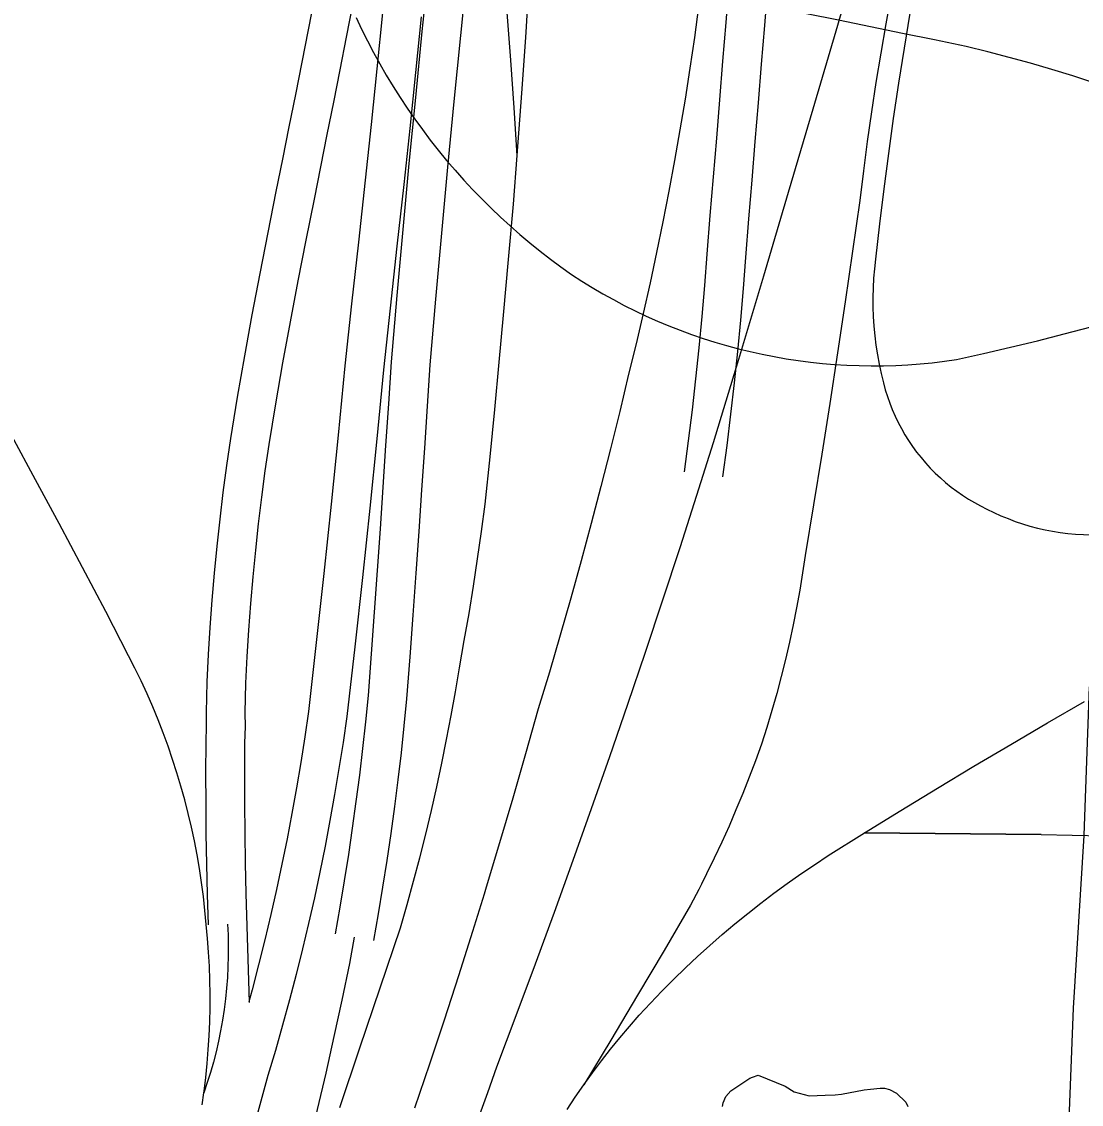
# Model space of a CAD drawing. Extents: x 3677843 to 3715951, y 511991 to 537744.
# Drawn here: x 3690607 to 3691427, y 521655 to 522493 of the extents above; entities that cross this region are included whole.
import ezdxf

# ---------------------------------------------------------------- set-up
doc = ezdxf.new("R2010")
doc.units = 0
doc.layers.add('V-ROAD-CNTR', color=7, linetype='Continuous')
doc.layers.add('V-SITE-VEGE', color=7, linetype='Continuous')

msp = doc.modelspace()

# ---------------------------------------------------------------- linework, layer by layer
at = {"layer": 'V-ROAD-CNTR'}
for points in [[(3691187.08, 522557.07), (3691186.48, 522549.37), (3691184.13, 522519.45), (3691181.75, 522489.54), (3691179.36, 522459.62), (3691176.95, 522429.71), (3691174.51, 522399.8), (3691172.05, 522369.9), (3691169.57, 522340), (3691167.07, 522310.17), (3691165.24, 522285.96), (3691163.17, 522261.63), (3691160.88, 522237.33), (3691158.36, 522213.04), (3691155.61, 522188.79), (3691152.64, 522164.56), (3691149.44, 522140.43)], [(3691256.97, 522554.27), (3691238.22, 522489.55), (3691219.32, 522424.87), (3691200.28, 522360.23), (3691181.08, 522295.64), (3691161.74, 522231.09), (3691142.26, 522166.58), (3691129.36, 522125.97), (3691116.26, 522085.43), (3691102.97, 522044.95), (3691089.47, 522004.53), (3691075.78, 521964.19), (3691061.89, 521923.91), (3691047.8, 521883.69), (3691033.52, 521843.55), (3691019.04, 521803.48), (3691004.36, 521763.48), (3690989.49, 521723.55), (3690974.42, 521683.7), (3690967.47, 521663.76), (3690960.32, 521643.9)], [(3690922.06, 522535.67), (3690916.81, 522484.78), (3690911.71, 522433.73), (3690906.77, 522382.68), (3690901.99, 522331.61), (3690897.38, 522280.55), (3690892.93, 522229.33), (3690890.85, 522196.91), (3690888.74, 522164.67), (3690886.58, 522132.42), (3690884.38, 522100.16), (3690882.13, 522067.91), (3690879.83, 522035.65), (3690877.48, 522003.39), (3690875.1, 521971.31), (3690873.07, 521950.83), (3690870.84, 521930.27), (3690868.41, 521909.72), (3690865.78, 521889.2), (3690862.96, 521868.7), (3690859.95, 521848.23), (3690856.74, 521827.8), (3690853.34, 521807.39), (3690849.74, 521786.95)], [(3690951.93, 522532.84), (3690946.66, 522481.75), (3690941.56, 522430.79), (3690936.64, 522379.84), (3690931.87, 522328.87), (3690927.27, 522277.9), (3690922.84, 522227.07), (3690920.79, 522194.97), (3690918.68, 522162.69), (3690916.52, 522130.39), (3690914.31, 522098.1), (3690912.05, 522065.8), (3690909.75, 522033.49), (3690907.4, 522001.19), (3690904.99, 521968.72), (3690902.91, 521947.73), (3690900.64, 521926.89), (3690898.18, 521906.05), (3690895.52, 521885.25), (3690892.66, 521864.47), (3690889.61, 521843.72), (3690886.36, 521823.01), (3690882.91, 521802.32), (3690879.28, 521781.74)], [(3690965.67, 522119.29), (3690969.54, 522155.83), (3690973.21, 522192.39), (3690976.7, 522228.97), (3690979.99, 522265.57), (3690983.92, 522308.46), (3690987.6, 522351.37), (3690990.61, 522389.08), (3690994.19, 522437.25), (3690997.1, 522480.22), (3690999.75, 522523.21)], [(3691154.22, 522521.81), (3691151.85, 522491.92), (3691149.46, 522462.03), (3691147.04, 522432.14), (3691144.61, 522402.25), (3691142.15, 522372.37), (3691139.67, 522342.49), (3691137.16, 522312.56), (3691135.33, 522288.36), (3691133.29, 522264.31), (3691131.03, 522240.28), (3691128.53, 522216.28), (3691125.82, 522192.3), (3691122.88, 522168.35), (3691119.7, 522144.36)], [(3691279.79, 522513.4), (3691275.68, 522490.78), (3691271.79, 522468.11), (3691268.12, 522445.41), (3691264.66, 522422.67), (3691261.42, 522399.9), (3691258.39, 522377.1), (3691255.59, 522354.27), (3691250.02, 522314.95), (3691244.3, 522275.66), (3691238.41, 522236.38), (3691232.37, 522197.14), (3691226.18, 522157.92), (3691219.82, 522118.74), (3691213.31, 522079.58), (3691211.3, 522066.08), (3691209.09, 522052.61), (3691206.66, 522039.18), (3691204.02, 522025.79), (3691201.17, 522012.45), (3691198.11, 521999.15), (3691194.84, 521985.91), (3691191.35, 521972.72), (3691187.66, 521959.59), (3691183.77, 521946.51), (3691179.66, 521933.51), (3691174.97, 521920.73), (3691170.1, 521908.01), (3691165.05, 521895.36), (3691159.81, 521882.79), (3691154.4, 521870.28), (3691148.8, 521857.85), (3691143.02, 521845.5), (3691137.08, 521833.23), (3691133.05, 521825.19), (3691130.95, 521821.05), (3691124.65, 521808.95), (3691104.23, 521774.08), (3691083.65, 521739.31), (3691062.92, 521704.62), (3691042.04, 521670.03)], [(3690833.78, 522511.39), (3690828.83, 522486.28), (3690823.86, 522461.19), (3690818.89, 522436.11), (3690813.9, 522411.05), (3690808.9, 522386), (3690803.9, 522360.99), (3690797.48, 522329.33), (3690791.27, 522297.57), (3690785.28, 522265.76), (3690779.52, 522233.9), (3690773.98, 522202.02), (3690768.65, 522169.98), (3690765.64, 522149.14), (3690762.89, 522128.35), (3690760.38, 522107.53), (3690758.1, 522086.67), (3690756.07, 522065.79), (3690754.27, 522044.88), (3690752.71, 522023.95), (3690751.39, 522003.01), (3690750.3, 521981.89), (3690749.84, 521958.06), (3690749.96, 521947.67), (3690749.57, 521934.89), (3690749.45, 521911.27), (3690749.51, 521887.79), (3690749.73, 521864.3), (3690750.12, 521840.82), (3690750.68, 521817.35), (3690751.4, 521793.93)], [(3690863.21, 522505.59), (3690858.26, 522480.47), (3690853.29, 522455.36), (3690848.31, 522430.27), (3690843.32, 522405.19), (3690838.32, 522380.12), (3690833.31, 522355.06), (3690826.9, 522323.47), (3690820.73, 522291.91), (3690814.78, 522260.31), (3690809.06, 522228.67), (3690803.55, 522196.98), (3690798.29, 522165.38), (3690795.36, 522145.04), (3690792.65, 522124.59), (3690790.18, 522104.1), (3690787.94, 522083.59), (3690785.94, 522063.05), (3690784.17, 522042.48), (3690782.64, 522021.9), (3690781.34, 522001.29), (3690780.28, 521980.83), (3690779.85, 521957.93), (3690779.96, 521947.37), (3690779.57, 521934.36), (3690779.46, 521911.23), (3690779.51, 521887.96), (3690779.73, 521864.7), (3690780.12, 521841.43), (3690780.67, 521818.16), (3690783.27, 521733.77)], [(3690916.11, 522496.29), (3690911.78, 522453.05), (3690907.35, 522409.81), (3690902.81, 522366.55), (3690897.43, 522318.73), (3690892.15, 522270.96), (3690886.98, 522223.26), (3690881.83, 522169.71), (3690876.42, 522116.06), (3690870.76, 522062.44), (3690864.86, 522008.84), (3690858.69, 521955.08), (3690855.76, 521934.81), (3690852.62, 521914.71), (3690849.26, 521894.65), (3690845.68, 521874.62), (3690841.87, 521854.64), (3690837.84, 521834.7), (3690833.58, 521814.81), (3690829.11, 521794.97), (3690824.41, 521775.18), (3690819.49, 521755.44), (3690814.35, 521735.76), (3690808.99, 521716.14), (3690803.41, 521696.58), (3690797.69, 521677.33), (3690772.65, 521585.41)], [(3690886.25, 522499.25), (3690881.94, 522456.07), (3690877.51, 522412.91), (3690872.99, 522369.8), (3690867.62, 522322.05), (3690862.33, 522274.23), (3690857.13, 522226.32), (3690851.97, 522172.65), (3690846.58, 522119.14), (3690840.93, 522065.65), (3690835.05, 522012.19), (3690828.94, 521958.93), (3690826.09, 521939.27), (3690823.01, 521919.5), (3690819.71, 521899.77), (3690816.18, 521880.08), (3690812.43, 521860.42), (3690808.47, 521840.81), (3690804.28, 521821.25), (3690799.88, 521801.74), (3690795.26, 521782.27), (3690790.42, 521762.86), (3690785.37, 521743.51), (3690782.82, 521734.19)], [(3691130.89, 522504.26), (3691127.62, 522480.35), (3691124.12, 522456.48), (3691120.39, 522432.63), (3691116.44, 522408.83), (3691112.26, 522385.06), (3691107.86, 522361.33), (3691103.23, 522337.64), (3691098.38, 522313.99), (3691093.3, 522290.4), (3691088, 522266.85), (3691082.48, 522243.35), (3691076.73, 522219.91), (3691069.81, 522190.9), (3691062.68, 522161.94), (3691055.33, 522133.04), (3691047.78, 522104.18), (3691040.01, 522075.39), (3691032.02, 522046.65), (3691023.83, 522017.97), (3691015.43, 521989.36), (3691006.81, 521960.8), (3690997.06, 521926.23), (3690987.08, 521891.72), (3690976.88, 521857.28), (3690966.47, 521822.89), (3690964.84, 521817.56), (3690955.84, 521788.58), (3690944.99, 521754.33), (3690933.93, 521720.15), (3690922.65, 521686.03), (3690911.16, 521651.99)], [(3690990.61, 522389.08), (3690988.16, 522425.94), (3690985.51, 522462.78), (3690982.67, 522499.61)], [(3691485.18, 522428.18), (3691469.12, 522434.1), (3691452.98, 522439.8), (3691436.77, 522445.26), (3691420.48, 522450.5), (3691404.11, 522455.5), (3691387.67, 522460.27), (3691371.17, 522464.8), (3691354.61, 522469.1), (3691337.99, 522473.17), (3691313.27, 522478.34), (3691288.55, 522483.46), (3691263.81, 522488.53), (3691239.08, 522493.56), (3691214.33, 522498.52), (3691189.59, 522503.45)], [(3691294.33, 522499.01), (3691289.82, 522471.94), (3691285.55, 522444.82), (3691281.51, 522417.67), (3691277.7, 522390.49), (3691274.12, 522363.27), (3691270.78, 522336.02), (3691267.68, 522308.75), (3691266.85, 522301.37), (3691266.25, 522293.97), (3691265.86, 522286.56), (3691265.69, 522279.14), (3691265.74, 522271.72), (3691266, 522264.3), (3691266.49, 522256.89), (3691267.19, 522249.5), (3691268.11, 522242.13), (3691269.24, 522234.79), (3691270.6, 522227.49), (3691272.16, 522220.24), (3691273.94, 522213.03), (3691275.34, 522207.78), (3691276.95, 522202.58), (3691278.74, 522197.46), (3691280.72, 522192.4), (3691282.88, 522187.41), (3691285.23, 522182.52), (3691287.76, 522177.71), (3691290.46, 522172.99), (3691293.33, 522168.38), (3691296.38, 522163.88), (3691299.58, 522159.5), (3691302.95, 522155.24), (3691306.47, 522151.1), (3691310.15, 522147.1), (3691313.96, 522143.23), (3691317.92, 522139.51), (3691322.01, 522135.94), (3691326.23, 522132.52), (3691330.58, 522129.26), (3691335.04, 522126.16), (3691339.61, 522123.23), (3691344.29, 522120.47), (3691349.07, 522117.89), (3691353.94, 522115.48), (3691359.3, 522112.81), (3691364.75, 522110.33), (3691370.27, 522108.03), (3691375.88, 522105.92), (3691381.55, 522104.01), (3691387.28, 522102.28), (3691393.06, 522100.76), (3691398.9, 522099.42), (3691404.78, 522098.29)], [(3690865.84, 522495.8), (3690870.16, 522486.67), (3690874.65, 522477.63), (3690879.34, 522468.68), (3690884.21, 522459.83), (3690889.26, 522451.09), (3690894.49, 522442.44), (3690899.89, 522433.91), (3690905.47, 522425.49), (3690911.22, 522417.19), (3690917.14, 522409), (3690923.22, 522400.94), (3690929.47, 522393), (3690935.89, 522385.2), (3690942.46, 522377.52), (3690949.18, 522369.99), (3690956.06, 522362.59), (3690963.09, 522355.34), (3690970.27, 522348.23), (3690977.59, 522341.27), (3690985.05, 522334.47), (3690992.66, 522327.81), (3691000.39, 522321.32), (3691008.26, 522314.98), (3691016.25, 522308.81), (3691024.37, 522302.8), (3691032.62, 522296.97), (3691040.55, 522291.82), (3691048.6, 522286.85), (3691056.77, 522282.07), (3691065.03, 522277.46), (3691073.39, 522273.04), (3691081.85, 522268.81), (3691090.41, 522264.77), (3691099.05, 522260.93), (3691107.77, 522257.27), (3691116.57, 522253.82), (3691125.45, 522250.56), (3691134.4, 522247.5), (3691143.41, 522244.64), (3691152.49, 522241.98), (3691161.62, 522239.53), (3691170.8, 522237.28), (3691180.03, 522235.23), (3691189.31, 522233.4), (3691198.62, 522231.77), (3691207.96, 522230.36), (3691217.33, 522229.15), (3691226.73, 522228.14), (3691236.15, 522227.36), (3691245.58, 522226.78), (3691255.02, 522226.41), (3691264.47, 522226.26), (3691273.92, 522226.31), (3691283.37, 522226.58), (3691292.8, 522227.06), (3691302.22, 522227.75), (3691311.63, 522228.65), (3691321.01, 522229.76), (3691330.36, 522231.08), (3691351.29, 522235.74), (3691372.18, 522240.6), (3691393.01, 522245.65), (3691413.81, 522250.91), (3691434.55, 522256.36)], [(3690746.68, 521654.47), (3690748.04, 521663.94), (3690748.21, 521665.13), (3690749.52, 521675.82), (3690750.62, 521686.54), (3690751.51, 521697.27), (3690752.19, 521708.02), (3690752.65, 521718.78), (3690752.89, 521729.55), (3690752.93, 521740.32), (3690752.75, 521751.09), (3690752.35, 521761.86), (3690751.74, 521772.61), (3690750.91, 521783.35), (3690749.87, 521794.07), (3690748.9, 521804.92), (3690747.7, 521815.75), (3690746.28, 521826.55), (3690744.65, 521837.32), (3690742.8, 521848.05), (3690740.74, 521858.74), (3690738.46, 521869.4), (3690735.97, 521880), (3690733.26, 521890.55), (3690730.35, 521901.04), (3690727.22, 521911.48), (3690723.89, 521921.85), (3690720.35, 521932.15), (3690716.6, 521942.37), (3690712.64, 521952.52), (3690708.49, 521962.59), (3690704.13, 521972.57), (3690699.57, 521982.47), (3690694.81, 521992.26), (3690689.86, 522001.96), (3690672.14, 522036.16), (3690654.24, 522070.26), (3690636.16, 522104.27), (3690617.9, 522138.18), (3690599.46, 522171.99)], [(3690853.31, 521652.42), (3690868.84, 521698.77), (3690884.45, 521745.11), (3690900.12, 521791.42), (3690905.34, 521809.45), (3690910.35, 521827.55), (3690915.15, 521845.7), (3690919.73, 521863.9), (3690924.1, 521882.16), (3690928.25, 521900.47), (3690932.19, 521918.82), (3690935.91, 521937.22), (3690939.41, 521955.67), (3690942.7, 521974.15), (3690945.76, 521992.67), (3690949.61, 522013.69), (3690953.24, 522034.74), (3690956.67, 522055.83), (3690959.88, 522076.95), (3690962.88, 522098.11), (3690965.67, 522119.29)], [(3691404.78, 522098.29), (3691410.69, 522097.36), (3691416.63, 522096.62), (3691422.58, 522096.09), (3691428.56, 522095.77), (3691434.54, 522095.64), (3691440.52, 522095.72), (3691446.5, 522096), (3691452.46, 522096.48), (3691458.4, 522097.17), (3691464.32, 522098.05), (3691470.2, 522099.14), (3691476.04, 522100.42), (3691481.83, 522101.9), (3691487.58, 522103.58), (3691493.25, 522105.45), (3691498.87, 522107.52), (3691504.41, 522109.77), (3691509.87, 522112.21)], [(3691433.1, 521977.83), (3691428.84, 521863.23), (3691428.84, 521863), (3691420.63, 521729.48), (3691414.66, 521576.87), (3691414.56, 521491.58), (3691407.18, 521366.87), (3691400.46, 521219.51), (3691397.86, 521124.19), (3691396.47, 521073.2), (3691392.04, 520987.28)], [(3691029.15, 521651), (3691035.5, 521660.58), (3691042.04, 521670.03), (3691048.76, 521679.35), (3691055.66, 521688.53), (3691062.74, 521697.58), (3691069.99, 521706.49), (3691077.42, 521715.26), (3691085.01, 521723.89), (3691093.69, 521733.29), (3691102.53, 521742.54), (3691111.54, 521751.63), (3691120.71, 521760.56), (3691130.03, 521769.32), (3691139.51, 521777.92), (3691149.14, 521786.34), (3691158.91, 521794.6), (3691168.84, 521802.68), (3691178.9, 521810.58), (3691189.1, 521818.31), (3691199.44, 521825.85), (3691209.92, 521833.2), (3691220.51, 521840.37), (3691231.24, 521847.35), (3691259.26, 521864.91), (3691287.38, 521882.3), (3691315.61, 521899.52), (3691343.95, 521916.58), (3691372.38, 521933.46), (3691400.92, 521950.17), (3691429.55, 521966.71)], [(3691259.26, 521864.91), (3691396.03, 521863.65), (3691259.26, 521864.91)], [(3691259.26, 521864.91), (3691396.03, 521863.65), (3691443.83, 521862.69), (3691476.78, 521862.1)], [(3690766.39, 521794.39), (3690766.79, 521786.11), (3690766.97, 521777.83), (3690766.96, 521769.54), (3690766.73, 521761.25), (3690766.29, 521752.98), (3690765.66, 521744.72), (3690764.81, 521736.47), (3690763.76, 521728.25), (3690762.5, 521720.05), (3690761.04, 521711.9), (3690759.37, 521703.78), (3690757.5, 521695.7), (3690755.44, 521687.68), (3690753.17, 521679.7), (3690750.7, 521671.79), (3690748.04, 521663.94)], [(3690864.51, 521784.35), (3690860.7, 521763.87), (3690854.79, 521735.58), (3690848.68, 521707.33), (3690842.35, 521679.13), (3690835.8, 521650.99), (3690829.05, 521622.89), (3690822.08, 521594.84), (3690814.9, 521566.86), (3690807.52, 521538.93), (3690799.92, 521511.05), (3690792.11, 521483.24), (3690784.09, 521455.49)]]:
    msp.add_lwpolyline(points, dxfattribs=at)
at = {"layer": 'V-SITE-VEGE'}
for p, q in [((3691170.42, 521675.32), (3691172.6, 521675.88)), ((3691172.6, 521675.88), (3691176.95, 521677.56)), ((3691176.95, 521677.56), (3691197.75, 521669)), ((3691155.78, 521665.38), (3691170.42, 521675.32)), ((3691197.75, 521669), (3691204.87, 521664.69)), ((3691263.76, 521666.82), (3691271.39, 521667.42)), ((3691271.39, 521667.42), (3691274.67, 521667.45)), ((3691274.67, 521667.45), (3691278.49, 521666.39)), ((3691149.85, 521656.06), (3691151.99, 521660.99)), ((3691151.99, 521660.99), (3691155.78, 521665.38)), ((3691204.87, 521664.69), (3691216.35, 521661.52)), ((3691216.35, 521661.52), (3691228.89, 521662.17)), ((3691228.89, 521662.17), (3691236.53, 521662.23)), ((3691236.53, 521662.23), (3691241.43, 521662.81)), ((3691241.43, 521662.81), (3691258.86, 521666.23)), ((3691258.86, 521666.23), (3691263.76, 521666.82)), ((3691278.49, 521666.39), (3691283.97, 521663.71)), ((3691283.97, 521663.71), (3691291.12, 521656.68)), ((3691149.33, 521653.33), (3691149.85, 521656.06)), ((3691291.12, 521656.68), (3691292.78, 521653.42))]:
    msp.add_line(p, q, dxfattribs=at)

doc.saveas('drawing.dxf')
